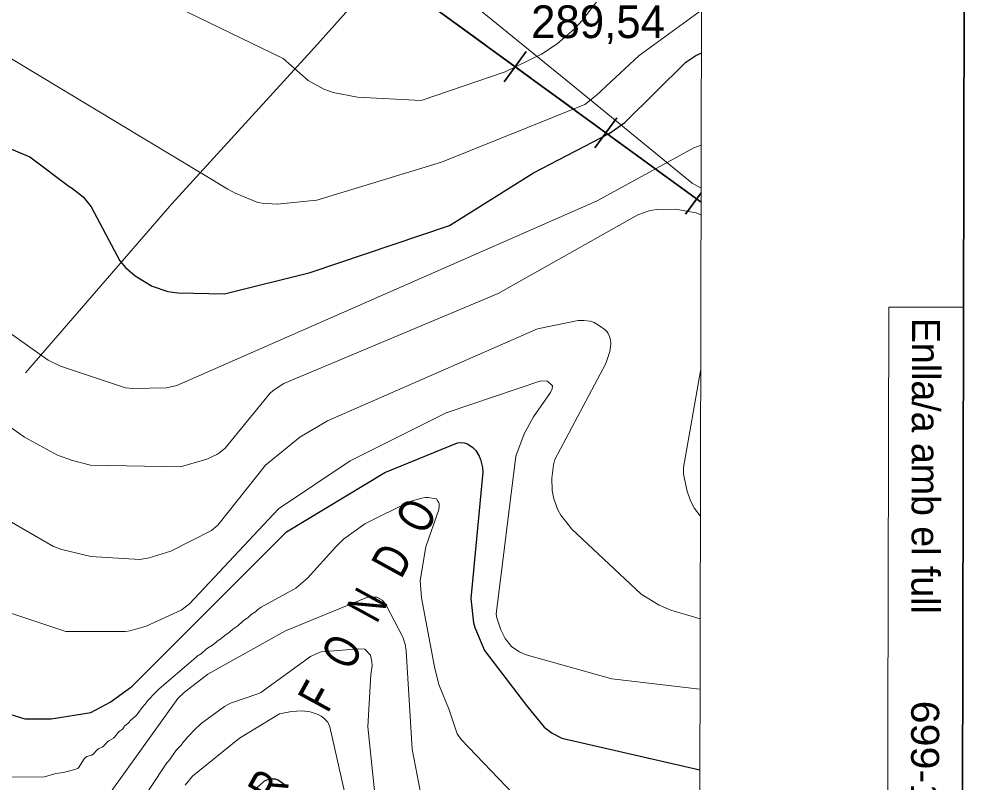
# Model space of a CAD drawing. Extents: x 480269 to 484877, y 4383588 to 4386804.
# Drawn here: x 483920.8 to 484176.2, y 4385239.6 to 4385443.8 of the extents above; entities that cross this region are included whole.
import ezdxf
from ezdxf.enums import TextEntityAlignment as Align

# ---------------------------------------------------------------- set-up
doc = ezdxf.new("R2010")
doc.units = 0
doc.header["$LTSCALE"] = 3.8
doc.linetypes.add('DOTTED', pattern=[1.5, 0.3, -1.2])
doc.linetypes.add('LONG_DASHED', pattern=[7.5, 6, -1.5])
for name, color, linetype, lineweight in [('1', 7, 'Continuous', 13), ('2', 7, 'DOTTED', 13), ('27', 7, 'Continuous', 25), ('34', 7, 'Continuous', 35), ('38', 7, 'Continuous', 25), ('51', 7, 'Continuous', 13), ('7', 7, 'Continuous', 13), ('8', 7, 'Continuous', 25), ('9', 7, 'Continuous', 13)]:
    doc.layers.add(name, color=color, linetype=linetype, lineweight=lineweight)
doc.layers.add('5', color=7, linetype='Continuous')

msp = doc.modelspace()

# ---------------------------------------------------------------- linework, layer by layer
at = {"layer": '1', "lineweight": 35}
msp.add_lwpolyline([(480458.83, 4386528.21), (484176.23, 4386519.28), (484170.33, 4384064.28), (480452.93, 4384073.22)], close=True, dxfattribs=at)
at = {"layer": '1'}
msp.add_lwpolyline([(480529.1, 4386456.6), (484105.5, 4386448.1), (484100.5, 4384135.8), (480523.1, 4384144.4)], close=True, dxfattribs=at)
msp.add_lwpolyline([(484173.46, 4385366.78), (484153.46, 4385366.82), (484153.1, 4385216.82)], dxfattribs=at)
at = {"layer": '27'}
msp.add_spline([(483603.65, 4385366.99), (483624.2, 4385382.47), (483632.03, 4385398.91), (483636.72, 4385422.41), (483645.34, 4385439.65), (483660.21, 4385444.35), (483671.96, 4385455.31), (483662.56, 4385467.06), (483659.43, 4385476.46), (483674.31, 4385492.91), (483694.66, 4385499.96), (483704.06, 4385490.56), (483711.11, 4385468.63), (483722.85, 4385451.4), (483736.16, 4385456.1), (483742.42, 4385467.85), (483748.69, 4385484.3), (483759.65, 4385490.56), (483776.88, 4385484.3), (483802.71, 4385469.41), (483826.99, 4385463.15), (483860.65, 4385463.15), (483873.96, 4385476.46), (483902.15, 4385486.65), (483911.55, 4385506.23), (483932.69, 4385513.28), (483942.86, 4385514.85), (483932.69, 4385531.3), (483915.46, 4385547.75), (483903.72, 4385547.75), (483886.49, 4385539.13), (483871.61, 4385529.73), (483863.78, 4385533.65), (483865.35, 4385544.61), (483871.61, 4385560.28), (483873.96, 4385572.03), (483874.75, 4385588.48), (483884.93, 4385596.31), (483910.76, 4385592.4), (483924.07, 4385597.1), (483936.6, 4385618.25), (483939.73, 4385664.46), (483945.7, 4385679.85)], degree=3, dxfattribs=at)
at = {"layer": '34'}
for p, q in [((484037.38, 4385442.85), (484045.46, 4385436.96)), ((484049.5, 4385434.01), (484057.58, 4385428.12)), ((484050.59, 4385427.03), (484056.48, 4385435.11)), ((484061.62, 4385425.18), (484069.7, 4385419.28)), ((484073.74, 4385416.34), (484081.82, 4385410.45)), ((484074.83, 4385409.35), (484080.72, 4385417.43)), ((484085.86, 4385407.5), (484093.94, 4385401.61)), ((484097.98, 4385398.66), (484103, 4385395)), ((484099.07, 4385391.68), (484103.23, 4385397.38))]:
    msp.add_line(p, q, dxfattribs=at)
msp.add_lwpolyline([(483872.5, 4386448.65), (483868, 4386266), (483874, 4385990), (483911, 4385821), (484074, 4385832), (484088, 4385741), (483902, 4385569), (484007, 4385465), (484103, 4385395), (484103.22, 4385394.84)], dxfattribs=at)
at = {"layer": '38', "linetype": 'LONG_DASHED'}
msp.add_spline([(483264.68, 4385323.89), (483271.21, 4385322.72), (483280.06, 4385320.15), (483287.57, 4385316.09), (483296.75, 4385309.85), (483304.75, 4385307.35), (483315.82, 4385308.48), (483326.13, 4385310.05), (483339.43, 4385309.19), (483343.5, 4385307.64), (483362.58, 4385298.14), (483371.44, 4385295.03), (483381.24, 4385291.18), (483394.42, 4385294.17), (483401.63, 4385296.97), (483417.03, 4385299.74), (483431.09, 4385294.71), (483437.32, 4385291.6), (483447.85, 4385288.03), (483460.04, 4385285.18), (483470.57, 4385285.08), (483474.47, 4385285.35), (483493.04, 4385291.38), (483501.42, 4385295.1), (483505.7, 4385296.78), (483517.76, 4385295.65), (483531.17, 4385290.17), (483541.33, 4385284.09), (483555.98, 4385277.11), (483567.39, 4385273.26), (483576.31, 4385268.98), (483584.18, 4385266.17), (483601.45, 4385259.15), (483615.53, 4385252.29), (483623.44, 4385248.33), (483635.97, 4385242.52), (483651.81, 4385235.71), (483658.81, 4385232.4), (483685.37, 4385219.06), (483694.17, 4385214.34), (483710.16, 4385207.53), (483715.91, 4385205.38), (483728.89, 4385199.59), (483732.69, 4385196.85), (483739.09, 4385193.07), (483750.35, 4385189.15), (483754.67, 4385188.1), (483771.99, 4385186.71), (483785.67, 4385185.32), (483790.36, 4385184.24), (483800.79, 4385179.62), (483807.87, 4385173.82), (483817.68, 4385163.52), (483827.99, 4385152.23), (483831.26, 4385148.17), (483842.84, 4385139.18), (483848.64, 4385134.16), (483852.99, 4385132.07), (483861.12, 4385129.31), (483866.32, 4385131.3), (483874.85, 4385133.87), (483886.16, 4385133.81), (483892.74, 4385132.97), (483908.81, 4385130.35), (483912.96, 4385129.21), (483925.23, 4385125.78), (483932.22, 4385122.88), (483940.62, 4385121.66), (483944.63, 4385124.37), (483944.33, 4385126.46), (483936.69, 4385135.42), (483926.07, 4385142.63), (483922.86, 4385144.49), (483913.59, 4385152.49), (483910.67, 4385155.84), (483911.19, 4385156.16), (483909.42, 4385164.68), (483909.34, 4385167.14), (483912.59, 4385176.18), (483920.62, 4385186.19), (483927.38, 4385190.36), (483933.15, 4385194.4), (483941.5, 4385200.35), (483946.65, 4385205.19), (483953.95, 4385213.77), (483961.74, 4385222.9), (483964.63, 4385227.36), (483964.64, 4385227.33)], degree=3, dxfattribs=at)
at = {"layer": '51'}
for points in [[(484006.23, 4385477.57), (484022.36, 4385463.96), (484068.46, 4385426.4), (484100.85, 4385399.97), (484103.23, 4385398.6)], [(484023.67, 4385462.91), (483999.02, 4385435.34), (483961.68, 4385394.41), (483922.48, 4385349.18)]]:
    msp.add_lwpolyline(points, dxfattribs=at)
at = {"layer": '8'}
for points in [[(483871.39, 4385445.23), (483872.37, 4385443.66), (483876.05, 4385438.56), (483878.77, 4385435.63), (483900.84, 4385416.83), (483902.5, 4385415.81), (483923.66, 4385406.94), (483934.51, 4385398.89), (483934.71, 4385398.77), (483937.91, 4385396.27), (483940.1, 4385393.64), (483947.76, 4385379.13), (483949.24, 4385377.35), (483951.83, 4385375.15), (483956.4, 4385372.39), (483960.57, 4385370.97), (483963.25, 4385370.59), (483975.79, 4385370.37), (483998.65, 4385376.09), (484035.97, 4385388.59)], [(484035.97, 4385388.59), (484058.39, 4385402.68), (484078.67, 4385413.18), (484082.87, 4385416.15), (484099.18, 4385432.31), (484101.81, 4385434.04), (484103.31, 4385434.73)], [(483903.89, 4385262.43), (483922.36, 4385256.67), (483929.38, 4385256.73), (483939.97, 4385258.42), (483945.15, 4385261.12), (483950.93, 4385265.36), (483992.36, 4385306.73), (484018.61, 4385322.55), (484038.07, 4385330.46), (484039, 4385330.55), (484039.83, 4385330.51), (484040.47, 4385330.33), (484040.84, 4385330.16), (484041.55, 4385329.73), (484042.21, 4385329.21), (484042.52, 4385328.93), (484042.97, 4385328.41), (484043.85, 4385326.95), (484044.22, 4385326.04), (484044.75, 4385323.92), (484044.89, 4385322.64), (484041.64, 4385288.9), (484042.35, 4385282.34), (484042.71, 4385281.14), (484045.32, 4385274.93), (484056.54, 4385260.24), (484061.27, 4385254.5), (484063.44, 4385252.89), (484065.98, 4385251.56), (484102.89, 4385243.03)], [(483992.77, 4385238.34), (483990.76, 4385239.88), (483990.03, 4385240.3), (483989.41, 4385240.52), (483989.03, 4385240.57), (483988.27, 4385240.56), (483987.46, 4385240.41), (483987.03, 4385240.27), (483986.26, 4385239.92), (483939.42, 4385197.71)]]:
    msp.add_lwpolyline(points, dxfattribs=at)
at = {"layer": '9'}
for points in [[(483940.49, 4385458.07), (483991.43, 4385433.32), (483998.11, 4385427.4), (483998.12, 4385427.4), (484002.31, 4385425.08), (484004.83, 4385424.23), (484011.35, 4385422.9), (484028.33, 4385422.09), (484050.88, 4385429.67), (484060.53, 4385434.41), (484064.72, 4385437.24), (484069.41, 4385441.17), (484071.57, 4385443.54), (484080.25, 4385455.07)], [(484103.33, 4385446.22), (484086.65, 4385434.06), (484075.2, 4385423.36), (484072.17, 4385421.02), (484033.83, 4385405.52), (484000.46, 4385395.38), (483989.86, 4385394.32), (483985.8, 4385394.57), (483984.69, 4385394.79), (483978.59, 4385397.25), (483976.66, 4385398.32), (483896.48, 4385446.59)], [(483806.62, 4385446.12), (483813.66, 4385441.54), (483853.96, 4385422.46), (483855.66, 4385421.53), (483858.39, 4385419.63), (483859.98, 4385418.05), (483875.09, 4385393.97), (483876.81, 4385392.03), (483887.45, 4385382.3), (483909.4, 4385367.31), (483918.11, 4385359.98), (483928.62, 4385352.61), (483931.93, 4385351.03), (483949.27, 4385345.22), (483951.17, 4385345.04), (483960.26, 4385345.21), (483963.01, 4385345.82), (484075.49, 4385395.2), (484101.31, 4385409.35), (484103.26, 4385410.08)], [(484103.22, 4385391.49), (484101.91, 4385392.02), (484096.41, 4385392.97), (484091.29, 4385392.88), (484089.35, 4385392.52), (484086.33, 4385391.45), (484049.01, 4385370.4), (483991.6, 4385346.34), (483988.81, 4385344.53), (483987.84, 4385343.71), (483975.9, 4385329.09), (483974.5, 4385327.95), (483973.71, 4385327.42), (483971, 4385326.11), (483963.95, 4385324.05), (483939.92, 4385324.52), (483935.11, 4385325.77), (483931.1, 4385327.22), (483922.29, 4385332.01), (483902.47, 4385345.89)], [(483986.74, 4385324.56), (483995.87, 4385331.97), (484003.3, 4385336.34), (484059.53, 4385360.96), (484070.36, 4385363.17), (484071.92, 4385363.19), (484073.54, 4385363.06), (484074.37, 4385362.78), (484074.63, 4385362.66), (484076.07, 4385361.82), (484077.58, 4385360.7), (484078.1, 4385360.18), (484078.4, 4385359.71), (484078.79, 4385358.94), (484078.97, 4385358.35), (484079, 4385358.15), (484079.09, 4385357.1), (484079.06, 4385356.2), (484078.85, 4385354.91), (484077.75, 4385351.68), (484064.12, 4385326.08), (484063.73, 4385324.58), (484063.33, 4385321.09), (484063.45, 4385317.76), (484063.88, 4385315.48), (484064.96, 4385312.59), (484065.75, 4385311.15), (484068.65, 4385307.43), (484087.18, 4385290.02), (484092.06, 4385287.07), (484095.18, 4385285.76), (484102.98, 4385283.39)], [(484103.04, 4385311), (484101.47, 4385312.95), (484100.39, 4385314.95), (484099.55, 4385317.59), (484098.57, 4385322.15), (484098.56, 4385322.17), (484098.56, 4385322.18), (484098.57, 4385323.92), (484103.12, 4385349.73), (484103.12, 4385349.74)], [(484102.94, 4385264.66), (484079.36, 4385267.36), (484056.49, 4385273.76), (484054.65, 4385274.57), (484052.63, 4385275.94), (484052.49, 4385276.07), (484050.88, 4385278.16), (484049.7, 4385280.51), (484048.65, 4385283.71), (484048.45, 4385284.72), (484053.68, 4385326.95), (484055.94, 4385332.94), (484058.4, 4385337.45), (484062.94, 4385343.92), (484063.42, 4385344.98), (484063.48, 4385345.75), (484062.2, 4385346.98), (484060.4, 4385347.06), (484035.02, 4385338.52), (484009.34, 4385325.72), (483990.16, 4385312.88), (483966.37, 4385287.46), (483964.18, 4385285.78), (483954.84, 4385281.49), (483950.39, 4385280.24), (483949.27, 4385280.04), (483933.28, 4385280.06), (483894.95, 4385292.82)], [(483885.23, 4385328.65), (483930, 4385302.78), (483932.27, 4385302), (483939.98, 4385300.14), (483953.07, 4385299.32), (483955.58, 4385299.71), (483961.44, 4385301.54), (483972.29, 4385307.02), (483973.94, 4385308.45), (483986.74, 4385324.56)], [(484053.02, 4385236.67), (484039.17, 4385251.11), (484038.04, 4385252.68), (484035.9, 4385259.11), (484033.05, 4385265.9), (484031.95, 4385270.61), (484028.45, 4385289.08), (484028.13, 4385293.72), (484029.58, 4385302.67), (484033.06, 4385312.67), (484033.19, 4385313.62), (484033.16, 4385314.18), (484033.08, 4385314.46), (484032.83, 4385314.94), (484032.43, 4385315.52), (484032.42, 4385315.53), (484030.13, 4385315.88), (484029.57, 4385315.87), (484028.54, 4385315.73), (484025.31, 4385314.78), (484013.31, 4385308.84), (484007.59, 4385304.73), (484005.51, 4385302.72), (483997.92, 4385294.27), (483994.84, 4385291.65), (483985.61, 4385286.53), (483984.61, 4385285.82), (483984.25, 4385285.46), (483984.02, 4385285.28), (483982.92, 4385284.57), (483982.8, 4385284.48), (483982.09, 4385283.77), (483981.85, 4385283.59), (483980.83, 4385282.95), (483980.54, 4385282.72), (483979.34, 4385281.58), (483977.96, 4385280.66), (483977.1, 4385279.87), (483975.82, 4385279), (483974.85, 4385278.16), (483973.73, 4385277.38), (483972.79, 4385276.59), (483970.98, 4385275.39), (483969.57, 4385274.18), (483968.45, 4385273.42), (483967.46, 4385272.55), (483958.25, 4385264.7), (483956.65, 4385263.1), (483955.91, 4385262.21), (483955.17, 4385261.47), (483954.51, 4385260.57), (483953.7, 4385259.74), (483952.31, 4385257.76), (483951.99, 4385257.4), (483950.76, 4385256.43), (483950.66, 4385256.32), (483950.1, 4385255.59), (483949.93, 4385255.42), (483949.22, 4385254.9), (483949.05, 4385254.73), (483948.54, 4385254.01), (483948.37, 4385253.85), (483947.58, 4385253.29), (483947.34, 4385253.03), (483946.37, 4385251.75), (483946.06, 4385251.48), (483944.81, 4385250.81), (483944.47, 4385250.55), (483943.36, 4385249.36), (483943.07, 4385249.14), (483942.11, 4385248.71), (483941.82, 4385248.48), (483940.65, 4385247.24), (483940.3, 4385247.01), (483938.97, 4385246.62), (483938.81, 4385246.54), (483938.66, 4385246.44)], [(483942.04, 4385232.55), (483963.24, 4385262.15), (483965.03, 4385263.81), (483971.32, 4385268.59), (483992.1, 4385280.19), (484013.84, 4385289.11), (484014.68, 4385289.24), (484016.53, 4385289.25), (484017.94, 4385288.39), (484018.21, 4385288.13), (484018.63, 4385287.61), (484019.1, 4385286.87), (484023.48, 4385278.5), (484024.08, 4385276.62), (484024.37, 4385274.9), (484025.95, 4385248.56), (484028.62, 4385234.66)], [(484016.42, 4385232.39), (484014.08, 4385254.57), (484014.9, 4385268.51), (484015.24, 4385270.89), (484015.18, 4385271.9), (484014.85, 4385273.67), (484013.28, 4385275.28), (484011.72, 4385275.4), (484001.66, 4385274.61), (484000.7, 4385274.28), (483998.8, 4385273.32), (483985.5, 4385263.74), (483984.97, 4385263.43), (483977.36, 4385260.85), (483975.73, 4385260.01), (483969.53, 4385255.48), (483967.46, 4385253.5), (483966.68, 4385252.57), (483965.87, 4385251.82), (483965.19, 4385250.9), (483964.8, 4385250.5), (483964.17, 4385249.63), (483962.91, 4385248.39), (483960.84, 4385245.5), (483960.37, 4385244.93), (483951.23, 4385231.19)], [(484010.83, 4385224.15), (484003.97, 4385254.56), (484003.37, 4385255.77), (484002.22, 4385256.95), (484001.6, 4385257.43), (484000.82, 4385257.85), (483998.67, 4385258.52), (483996.53, 4385258.79), (483993.69, 4385258.69), (483990.45, 4385258.02), (483979.8, 4385251.5), (483967.21, 4385241.34), (483965.27, 4385238.93)], [(483938.66, 4385246.44), (483938.2, 4385245.99), (483936.68, 4385243.61), (483936.56, 4385243.49), (483936.43, 4385243.38), (483935.98, 4385243.19), (483934.97, 4385242.98), (483932.7, 4385242.31), (483930.67, 4385242.06), (483927.6, 4385241.16), (483918.75, 4385241.08)]]:
    msp.add_lwpolyline(points, dxfattribs=at)

# ---------------------------------------------------------------- texts
at = {"layer": '2'}
msp.add_text('Enlla/a amb el full', height=7.5, rotation=269.862, dxfattribs=at).set_placement((484159.7, 4385363.93))
at = {"layer": '2', "width": 1.1}
msp.add_text('699-1-3', height=7.5, rotation=269.862, dxfattribs=at).set_placement((484159.46, 4385261.56))
at = {"layer": '5', "width": 0.75}
for s, p in [('O', (484031.18, 4385308.79)), ('D', (484024.67, 4385296.89)), ('N', (484018.11, 4385284.91)), ('O', (484011.31, 4385272.47)), ('F', (484004.76, 4385260.52)), ('R', (483991.59, 4385236.47))]:
    msp.add_text(s, height=9.49, rotation=61.309, dxfattribs=at).set_placement(p, align=Align.CENTER)
at = {"layer": '7'}
msp.add_text('289,54', height=8.75, dxfattribs=at).set_placement((484057.79, 4385438.74))

doc.saveas('drawing.dxf')
